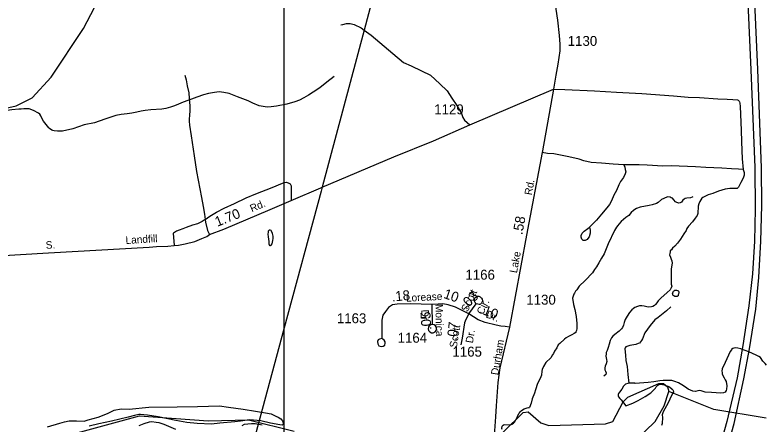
# Model space of a CAD drawing. Extents: x 2206922 to 2357709, y 510027 to 673830.
# Drawn here: x 2275067 to 2284540, y 559014 to 564187 of the extents above; entities that cross this region are included whole.
import ezdxf

# ---------------------------------------------------------------- set-up
doc = ezdxf.new("R2010")
doc.units = 0
for name, color, linetype in [('Exist Hydrographic Creek Single Shore', 7, 'Continuous'), ('Exist Hydrographic Lake Shore', 7, 'Continuous'), ('Exist Hydrographic Misc Water Feature', 7, 'Continuous'), ('Exist Road Non-System Type 51', 7, 'Continuous'), ('Exist Road Primary US Divided Attributed', 7, 'Continuous'), ('Exist Road Secondary Mileage Hundredths English Label', 7, 'Continuous'), ('Exist Road Secondary Type 51 Attributed', 7, 'Continuous'), ('Exist Road Secondary Type 51 Label', 7, 'Continuous'), ('Exist Road Secondary Type 51 Number Label', 7, 'Continuous'), ('Exist Utilities Electrical Transmission Line', 7, 'Continuous'), ('Map Preparation Inset Cut Line', 7, 'Continuous')]:
    doc.layers.add(name, color=color, linetype=linetype)

msp = doc.modelspace()

# ---------------------------------------------------------------- linework, layer by layer
at = {"layer": 'Exist Hydrographic Creek Single Shore'}
for points in [[(2274077.6, 562813.3), (2275082.8, 563038.9), (2275281.7, 563143.2), (2275520.8, 563404), (2275931.7, 564015.5), (2276209.8, 564551), (2276396.8, 565111.4), (2276439.6, 565845.1), (2276613.7, 566727.1), (2276810.8, 567103.6), (2276880.7, 567587.5), (2276937.7, 567720.8), (2276928.7, 567865.3), (2276708.7, 568178), (2276682.8, 568319.6), (2276804.6, 568579.4), (2277004.8, 569513.4)], [(2284539.8, 559099.4), (2283880.8, 559207.9), (2283312.8, 559435.8)], [(2275248.7, 558752.5), (2276635.7, 559131.2), (2277502.8, 559064.5), (2278010.7, 559077.1), (2278586.7, 558934.3)]]:
    msp.add_lwpolyline(points, dxfattribs=at)
at = {"layer": 'Exist Hydrographic Lake Shore'}
for points in [[(2281329.7, 558551), (2281226.8, 558926.9), (2281474.9, 559171.2), (2281540.9, 559179.7), (2281700.9, 559038.8), (2281800.7, 559007.2), (2282516.8, 559028.8), (2282607.8, 559056.5), (2282738.8, 559306.4), (2282796.9, 559364.2), (2283186.9, 559536.7), (2283244.9, 559535.6), (2283295.8, 559495.2), (2283312.8, 559435.8)], [(2282679.8, 558530.3), (2282770.8, 558590.7), (2282884.8, 558808.2), (2283140.9, 559058.8), (2283255.8, 559253.3), (2283312.8, 559435.8)]]:
    msp.add_lwpolyline(points, dxfattribs=at)
at = {"layer": 'Exist Hydrographic Misc Water Feature'}
for points in [[(2279093, 563408.9), (2279001.6, 563340), (2278912.6, 563269.5), (2278826.8, 563212.6), (2278767.6, 563175.7), (2278709.8, 563141.5), (2278654, 563113), (2278594.5, 563090.3), (2278494.9, 563061.5), (2278365.3, 563038.1), (2278297.2, 563027.6), (2278247.2, 563023), (2278196.7, 563032.6), (2278146.9, 563042.1), (2278066.7, 563073.3), (2278008.3, 563102.8), (2277873.8, 563155.5), (2277769.6, 563198.4), (2277699.7, 563209.7), (2277643.5, 563219.4), (2277583.8, 563210.9), (2277507.7, 563198.1), (2277443.8, 563181.3), (2277360.5, 563150.5), (2277294.7, 563123.9), (2277187.3, 563085), (2277097.6, 563050.2), (2277063.8, 563035.8), (2277029.8, 563023.5), (2276969.7, 563007), (2276920.3, 563000.7), (2276780.2, 562989.4), (2276708.7, 562980.6), (2276656.6, 562972.3), (2276602.6, 562959.7), (2276540.7, 562947.2), (2276480.8, 562940.4), (2276407.2, 562931.6), (2276339.2, 562919.1), (2276275.6, 562896.7), (2276199.5, 562872), (2276068.3, 562826.5), (2275940.5, 562801.6), (2275794.9, 562752.1), (2275665.6, 562722.9), (2275601.4, 562720.5), (2275561.6, 562726.1), (2275543.6, 562730), (2275529.2, 562735.4), (2275503.2, 562755.5), (2275491.3, 562763), (2275458.5, 562806.9), (2275428.1, 562846.7), (2275403.9, 562884.5), (2275393.7, 562914.4), (2275379.3, 562934), (2275361.7, 562950), (2275301.4, 562983.5), (2275245, 563002.9), (2275179, 563004.3), (2275143.1, 563000)], [(2275143.1, 563000), (2275112.9, 562997.7), (2275027.2, 562990.7), (2274855.4, 562967.1), (2274725.6, 562953.8), (2274614.3, 562930.9), (2274492.3, 562909.9), (2274294.8, 562876), (2274241.1, 562859.4), (2274200.7, 562847.2), (2274131.2, 562822.4), (2274005.7, 562763.4), (2273942.5, 562732.8), (2273898.4, 562716.3), (2273834.7, 562693.5), (2273685, 562656.5), (2273627.3, 562639.6), (2273543.9, 562603.1), (2273485.9, 562576.5), (2273339.2, 562487.1), (2273257.4, 562432.5), (2273243.5, 562428.1)], [(2283617.1, 561894.5), (2283607, 561890.3), (2283586.9, 561882), (2283541, 561877.5), (2283521.1, 561869.6), (2283509, 561861.3), (2283491.4, 561849.3), (2283473.5, 561826.9), (2283455.7, 561818.6), (2283439.7, 561814.5), (2283429.7, 561818.5), (2283413.9, 561820.5), (2283399.3, 561830.4), (2283377.2, 561856), (2283358.9, 561873.7), (2283343.3, 561881.8), (2283329, 561887.6), (2283303.3, 561891.5), (2283287.1, 561889), (2283223.4, 561860.5), (2283179.9, 561822), (2283158, 561810), (2283105.9, 561793.4), (2283064.2, 561783.1), (2282952.5, 561760.2), (2282904.5, 561743.5), (2282884.6, 561733.5), (2282869, 561721.3), (2282837.1, 561693.2), (2282809.8, 561658.8), (2282797.5, 561646.9), (2282769.8, 561630.4), (2282714, 561582), (2282684.5, 561547.9), (2282671, 561529.7), (2282653.1, 561509.2), (2282629.5, 561467), (2282549.2, 561298.7), (2282498.3, 561172.1), (2282466.7, 561120.1), (2282433.1, 561061.5), (2282403.6, 561011.2), (2282377.9, 560975.3), (2282350.5, 560934.8), (2282259.6, 560838.2), (2282182.5, 560763.4), (2282154.6, 560721), (2282136.8, 560701), (2282122.9, 560678.7), (2282115.3, 560662.9), (2282099.9, 560614.9), (2282110.6, 560535), (2282129.2, 560471), (2282144, 560381.1), (2282154.8, 560293.5), (2282153.4, 560231.3), (2282149.5, 560205.5), (2282141.9, 560187.2), (2282141.7, 560179.1), (2282121.8, 560169.2), (2282091.9, 560153), (2282048.4, 560128.3), (2282018.5, 560112.2), (2281998.8, 560096.1), (2281941.2, 560041.5), (2281919, 560023.3), (2281899.8, 559989.3), (2281872.1, 559944.8), (2281858.3, 559916.9), (2281846.7, 559896.8), (2281825.3, 559860.6), (2281761.6, 559800.1), (2281731.8, 559751.8), (2281718.3, 559715.8), (2281712.5, 559691.5), (2281709.3, 559643.7), (2281691.6, 559601.4), (2281656.4, 559535.3), (2281632.6, 559457), (2281621.5, 559414.9), (2281590.1, 559342.5), (2281576.6, 559290.7), (2281556.9, 559234.4)], [(2278322.2, 561396.5), (2278316.1, 561430.7), (2278303.8, 561458.5), (2278295.8, 561466.6), (2278285.7, 561470.1), (2278279.8, 561470.2), (2278271.6, 561472.3), (2278267.7, 561466.4), (2278259.9, 561457.8), (2278258.2, 561447.9), (2278256, 561421.9), (2278258.4, 561388.3), (2278267.1, 561330.2), (2278267.1, 561320.1), (2278267.3, 561298.1), (2278273.6, 561288.2), (2278273.4, 561284.2), (2278279.6, 561280.5), (2278285.3, 561276.4), (2278289.4, 561278.6), (2278297.4, 561280.6), (2278309.5, 561298.7), (2278317.1, 561342.5), (2278324.7, 561364.9), (2278322.2, 561380.7), (2278322.2, 561396.5)], [(2283430.7, 560645.2), (2283420.6, 560633.3), (2283407.1, 560632.9), (2283389.1, 560636.8), (2283376.7, 560644.8), (2283368.5, 560646.8), (2283364.7, 560654.7), (2283362.8, 560668.4), (2283362.4, 560674.5), (2283370.2, 560692.8), (2283374.1, 560702.8), (2283381.9, 560706.8), (2283390.1, 560714.9), (2283410.2, 560713.1), (2283422.1, 560710.9), (2283432.1, 560709.4), (2283434, 560703.4), (2283438.3, 560693.5), (2283442.2, 560683.5), (2283434.6, 560663.2), (2283432.3, 560655), (2283430.7, 560645.2)], [(2283338.2, 560502.6), (2283286.7, 560453.9), (2283179.5, 560369.2), (2283137.7, 560342.6), (2283080, 560270.2), (2283013.2, 560177.6), (2282981.8, 560101.3), (2282970.1, 560079.1), (2282956.6, 560061.3), (2282942.7, 560047.1), (2282926.7, 560040.6), (2282897.1, 560028.5), (2282823.1, 560015.7), (2282785.4, 560005.5), (2282771, 559999.2), (2282765.3, 559987.5), (2282759.5, 559975.4), (2282766.1, 559893.3), (2282770.6, 559825.3), (2282789.5, 559749.8), (2282798.3, 559652), (2282809.4, 559540)], [(2284544.5, 559770.1), (2284528.1, 559790), (2284501.7, 559820), (2284471.1, 559863.5), (2284451.2, 559879.5), (2284417.4, 559895.1), (2284324.7, 559936.3), (2284277.1, 559951.6), (2284230.8, 559969.1), (2284220.3, 559973.1), (2284184.4, 559984.6), (2284154.5, 559986.2), (2284134.6, 559984.4), (2284122.5, 559980.1), (2284106.5, 559967.9), (2284102.8, 559964), (2284088.9, 559941.8), (2284024.1, 559803.1), (2283987.2, 559721.1), (2283983.3, 559694.9), (2283985.8, 559677.1), (2283987.6, 559652.9), (2284010.4, 559607.3), (2284026.4, 559583.4), (2284036.6, 559563.6), (2284047.3, 559507.7), (2284043.2, 559465.7), (2284037.6, 559449.5), (2284024.1, 559429.7), (2284003.6, 559419.4), (2283970.2, 559415), (2283851.9, 559421.9), (2283774.1, 559429.2), (2283721.9, 559444.8), (2283701.6, 559448.6), (2283679.6, 559444.2), (2283651.9, 559435.9), (2283615.8, 559441.7), (2283559.9, 559467.1), (2283523.8, 559492.9), (2283477.6, 559522.1), (2283435.2, 559543.9), (2283391.1, 559561.5), (2283376.7, 559567.3), (2283350.9, 559573.2), (2283283, 559576.6), (2283241, 559574), (2283201, 559571.5), (2283124.9, 559557), (2283053.4, 559548.3), (2282887.5, 559538.8), (2282883.4, 559540.6), (2282873.1, 559542.6), (2282827.6, 559542.2), (2282809.4, 559540)], [(2282809.4, 559540), (2282795.4, 559538.1), (2282767.3, 559527.7), (2282741.9, 559505.2), (2282720.4, 559467.1), (2282692.3, 559429.1), (2282680.8, 559413), (2282676.9, 559400.6), (2282674.9, 559380.6), (2282679.4, 559368.7), (2282695.2, 559347.2), (2282713.4, 559329), (2282770.2, 559255.6)], [(2282770.2, 559255.6), (2282859.6, 559290.8), (2282925.4, 559321), (2283014.8, 559372), (2283088.2, 559420.6), (2283144, 559479.1), (2283153.7, 559493.5), (2283167.8, 559507.2), (2283177.4, 559517.4), (2283191.6, 559527.5), (2283197.5, 559527.4), (2283213.1, 559529.9), (2283255.4, 559520.3), (2283323.8, 559495), (2283355.8, 559467.1), (2283366.1, 559457.4), (2283370.2, 559449.5), (2283372, 559427.3), (2283358.5, 559409.1), (2283327.1, 559340.8), (2283303.8, 559294.9), (2283242.6, 559180.4), (2283229.1, 559140.2)], [(2275474.5, 558989), (2275632.5, 559036.6), (2275690, 559055.1), (2275751.7, 559067.7), (2275841.5, 559066.7), (2275939.7, 559061.6), (2275987.5, 559080), (2276115, 559111.1), (2276232.9, 559160.2), (2276318.2, 559198.8), (2276407.8, 559215.7), (2276505.9, 559214.8), (2276755.6, 559239.2), (2277111.6, 559242.3), (2277369.5, 559244.9), (2277646.8, 559253.7), (2277758.9, 559240.5), (2277945.5, 559214.4), (2278099.3, 559186), (2278175.6, 559174.5), (2278227.5, 559167.1), (2278297.8, 559155.7), (2278357.7, 559124.3), (2278386, 559110.3), (2278418, 559090.9), (2278442.4, 559067), (2278448.5, 559039.3), (2278448.9, 559019.3), (2278434.8, 559010.9)], [(2281212, 558957.1), (2281209.6, 558971.2), (2281213.7, 558997.4), (2281219.4, 559009.1), (2281223.5, 559013.3), (2281235.4, 559019.2), (2281311.1, 559016), (2281323.4, 559018.2), (2281335, 559024.5), (2281355.1, 559036.5), (2281372.8, 559052.5), (2281406.4, 559118.8), (2281423.8, 559157.1), (2281429.8, 559167.2), (2281441.3, 559183.3), (2281449.5, 559191.4), (2281467.1, 559203.3), (2281491.3, 559215.9), (2281526.8, 559230), (2281545, 559234.2), (2281556.9, 559234.4)], [(2278434.8, 559010.9), (2278406.9, 559016.8), (2278288.8, 559035.8), (2278166.4, 559066.4), (2278076.6, 559075.4), (2278024.5, 559079.2), (2277910.7, 559063.9), (2277840.8, 559053.4), (2277649.2, 559035.6), (2277543.2, 559024.8), (2277363.2, 559030.9), (2277235.2, 559045.7), (2277096.8, 559070.6), (2276874.5, 559116.2), (2276736.3, 559139.1), (2276648.8, 559146.2), (2276628.5, 559144), (2276574.8, 559135.5), (2276493.2, 559112.5), (2276285.4, 559062.7), (2276124.1, 559027.4), (2276000.2, 558998.2)], [(2283229.1, 559140.2), (2283233.6, 559106.3), (2283230.1, 559034.3), (2283222.5, 559006.2)], [(2277096.2, 558956.3), (2276949.8, 559018.9), (2276885.2, 559042.5), (2276849.3, 559044.2), (2276791.5, 559053.3), (2276759.3, 559047.2), (2276689.6, 559026.5), (2276629.7, 559003.9)], [(2278185.2, 559012.8), (2278095, 559027.7), (2278048.5, 559029.4), (2277957, 559020.5), (2277929.1, 559004.4)]]:
    msp.add_lwpolyline(points, dxfattribs=at)
at = {"layer": 'Exist Road Non-System Type 51'}
for points in [[(2279174.9, 564061.3), (2279202.8, 564065.5), (2279246.8, 564078), (2279292.7, 564080.5), (2279342.8, 564066.9), (2279433.1, 564023.8), (2279469.1, 563997.4)], [(2279469.1, 563997.4), (2279559.9, 563930.9), (2279834, 563701.7), (2279965.4, 563587.5), (2280065.8, 563543.9), (2280195.8, 563482.5), (2280309.4, 563428.9), (2280425, 563316.4), (2280519.3, 563230.6), (2280578.9, 563139), (2280637.8, 563043.7), (2280697.1, 562942.4), (2280716.4, 562893.1), (2280735.6, 562860.9), (2280802, 562800.9)], [(2277207.6, 563426), (2277223.6, 563367.7), (2277239.6, 563292.2), (2277257.9, 563203), (2277262.5, 563132.1), (2277273.9, 563040.6), (2277273.9, 562983.4), (2277269.4, 562919.3), (2277264.8, 562878.1), (2277264.8, 562848.4), (2277269.4, 562795.8), (2277287.6, 562663.1), (2277326.5, 562409.1), (2277354, 562210.1), (2277420.3, 561885.3), (2277440.8, 561768.6), (2277456.8, 561674.8), (2277466.2, 561604.6)], [(2281858.1, 563249.9), (2282004, 563245.3), (2282376.9, 563230.5), (2282655.1, 563212.7), (2282974.7, 563194.9), (2283374.2, 563168.3), (2283557.7, 563150.5), (2283699.7, 563147.5), (2283930.6, 563129.8), (2284051.9, 563126.8), (2284120, 563120.9), (2284179.2, 563115), (2284190.6, 563110.2), (2284198.7, 563104.8), (2284203.3, 563099), (2284206.5, 563089.7), (2284208.6, 563072.5), (2284212.1, 563033), (2284226.5, 562733), (2284232.5, 562584.9), (2284238.4, 562371.7), (2284250.2, 562238.5)], [(2282746.8, 562294.7), (2282613.6, 562306.6), (2282462.7, 562318.4), (2282335.4, 562327.3), (2282243.7, 562345.1), (2282184.5, 562365.8), (2282090.2, 562387.8), (2282030.6, 562400.1), (2281949.1, 562419.4), (2281861.4, 562434.3), (2281785, 562439.8), (2281716.7, 562451.3)], [(2282746.8, 562294.7), (2282758.6, 562265.1), (2282764.6, 562235.5), (2282770.5, 562205.9), (2282764.6, 562182.2), (2282740.9, 562134.8), (2282702.4, 562084.5), (2282684.6, 562043), (2282652.1, 561972), (2282619.5, 561912.7), (2282589.9, 561841.7), (2282566.3, 561794.3), (2282533.7, 561752.8), (2282462.7, 561672.9), (2282403.5, 561598.9), (2282326.6, 561521.9), (2282311.8, 561510)], [(2284250.2, 562238.5), (2284265, 562200), (2284265, 562164.4), (2284253.2, 562128.9), (2284220.6, 562072.6), (2284202.9, 562031.2), (2284191, 562013.4), (2284176.2, 561998.6), (2284164.4, 561995.7), (2284134.8, 561998.6), (2284084.5, 561998.6), (2284025.3, 561989.7), (2283939.5, 561963.1), (2283868.4, 561936.4), (2283809.2, 561915.7), (2283767.8, 561897.9), (2283744.1, 561886.1), (2283729.3, 561874.2), (2283717.5, 561856.5), (2283705.7, 561832.8), (2283690.9, 561803.2), (2283684.9, 561776.5), (2283684.9, 561744), (2283682, 561711.4), (2283682, 561681.8), (2283673.1, 561658.1), (2283646.5, 561622.5), (2283611, 561575.2), (2283563.6, 561521.9), (2283542.9, 561492.3), (2283534, 561468.6), (2283504.4, 561427.1), (2283460, 561359), (2283424.5, 561308.7), (2283389, 561270.2), (2283359.4, 561246.5), (2283347.6, 561225.8), (2283332.8, 561210.9), (2283329.8, 561199.1), (2283326.9, 561178.4), (2283323.9, 561160.6), (2283335.7, 561131), (2283344.6, 561104.3), (2283350.5, 561083.6), (2283356.4, 561054), (2283341.7, 560985.9), (2283341.7, 560926.7), (2283341.7, 560837.8), (2283344.6, 560790.5), (2283350.5, 560763.8), (2283344.6, 560743.1), (2283329.8, 560719.4), (2283291.3, 560683.9), (2283214.4, 560615.8), (2283178.9, 560580.2), (2283161.1, 560556.5), (2283146.3, 560535.8), (2283131.5, 560521), (2283113.8, 560509.2), (2283096, 560503.2), (2283063.5, 560500.3), (2283036.8, 560506.2), (2283004.3, 560512.1), (2282971.7, 560518), (2282945.1, 560518), (2282918.4, 560509.2), (2282885.9, 560494.3), (2282868.1, 560485.5), (2282847.4, 560464.7), (2282817.8, 560435.1), (2282788.2, 560384.8), (2282761.6, 560343.3), (2282749.8, 560307.8), (2282740.9, 560275.2), (2282729, 560245.6), (2282717.2, 560224.9), (2282687.6, 560198.2), (2282631.4, 560153.8), (2282607.7, 560133.1), (2282589.9, 560112.4), (2282575.1, 560079.8), (2282563.3, 560032.4), (2282548.5, 559990.9), (2282536.7, 559952.5), (2282524.8, 559928.8), (2282521.9, 559911), (2282518.9, 559881.4), (2282527.8, 559839.9), (2282530.8, 559813.3), (2282524.8, 559786.6), (2282513, 559757), (2282507.1, 559733.3), (2282507.1, 559709.6), (2282516, 559694.8), (2282524.8, 559669.7), (2282518.9, 559648.9), (2282495.2, 559631.2)], [(2284250.2, 562238.5), (2284194, 562241.4), (2284105.2, 562244.4), (2283983.9, 562253.3), (2283782.6, 562262.2), (2283649.4, 562271), (2283344.6, 562282.9), (2283238.1, 562279.9), (2283039.8, 562291.8), (2282939.2, 562297.7), (2282820.8, 562297.7), (2282746.8, 562294.7)], [(2277466.2, 561604.6), (2277523.1, 561647.3), (2277607.7, 561700), (2277703.8, 561750.3), (2277836.4, 561809.8), (2277982.7, 561878.4), (2278106.2, 561928.7), (2278309.7, 562011.1), (2278442.3, 562066), (2278461.6, 562073.7)], [(2278461.6, 562073.7), (2278465.1, 562075.1), (2278492.6, 562077.4), (2278520, 562066), (2278536, 562056.8), (2278549.7, 562031.7), (2278549.7, 561992.8), (2278552, 561933.3), (2278549.7, 561880.7), (2278551.2, 561846.3)], [(2277466.2, 561604.6), (2277428.2, 561583.2), (2277367.9, 561553), (2277304.1, 561534), (2277227.4, 561504.7), (2277181.7, 561488.3), (2277136, 561472.8), (2277103.3, 561458.2), (2277076.6, 561443.5), (2277061.9, 561434.9), (2277066.2, 561378.8), (2277069.7, 561333.1), (2277076.1, 561277.5)], [(2277466.2, 561604.6), (2277470.6, 561571.8), (2277493.4, 561466.6), (2277520.8, 561419.1)], [(2282311.8, 561510), (2282323.6, 561471.5), (2282320.6, 561433), (2282308.8, 561388.6), (2282294, 561367.9), (2282282.2, 561353.1), (2282258.5, 561341.2), (2282234.8, 561341.2), (2282217, 561359), (2282208.2, 561382.7), (2282208.2, 561403.4), (2282220, 561433), (2282246.6, 561459.7), (2282291, 561492.3), (2282311.8, 561510)], [(2280885.1, 560541.2), (2280869.1, 560559.1), (2280860.8, 560577.1), (2280858.7, 560592.9), (2280866.4, 560617.2), (2280884.3, 560629.2), (2280902.2, 560637.4), (2280918.3, 560639.5), (2280934.3, 560631.8), (2280950.3, 560613.9), (2280958.4, 560599.9), (2280962.6, 560580), (2280960.8, 560568.1), (2280953.1, 560551.8), (2280937, 560539.8), (2280921.1, 560533.7), (2280903.2, 560537.4), (2280885.1, 560541.2)], [(2280327.9, 560282.2), (2280312, 560278.1), (2280296, 560269.8), (2280282.1, 560253.7), (2280278.4, 560227.8), (2280284.5, 560205.9), (2280300.8, 560188), (2280318.8, 560178.2), (2280340.8, 560178.4), (2280364.6, 560190.7), (2280378.5, 560204.8), (2280382.4, 560220.7), (2280382.2, 560232.7), (2280378.1, 560252.6), (2280369.9, 560266.5), (2280353.8, 560278.5), (2280327.9, 560282.2)], [(2279691.9, 560104.3), (2279666, 560098), (2279648, 560087.8), (2279638.2, 560067.8), (2279642.6, 560035.9), (2279654.9, 560012.1), (2279684.9, 560004.3), (2279712.7, 560006.5), (2279730.6, 560018.8), (2279736.4, 560046.8), (2279734.3, 560064.7), (2279722.1, 560082.5), (2279708, 560098.4), (2279691.9, 560104.3)]]:
    msp.add_lwpolyline(points, dxfattribs=at)
at = {"layer": 'Exist Road Primary US Divided Attributed'}
for points in [[(2284548.2, 567284.9), (2284478.2, 567045.3), (2284416.3, 566789.5), (2284365.2, 566533.7), (2284322.1, 566259.1), (2284289.8, 565936), (2284268.3, 565564.5), (2284273.7, 565214.4), (2284311.4, 564342.1), (2284349, 563496.7), (2284397.5, 562263.5), (2284402.9, 561738.5), (2284394.8, 561334.7), (2284367.9, 560920), (2284324.8, 560516.2), (2284249.5, 560018.1), (2284176.8, 559608.8), (2284047.7, 559056.9), (2283878.1, 558456.5)], [(2283964.3, 558416.1), (2284136.5, 559032.6), (2284260.2, 559595.3), (2284330.2, 559975), (2284410.9, 560475.8), (2284451.3, 560874.2), (2284475.5, 561334.7), (2284489, 561784.3), (2284483.6, 562258.2), (2284435.2, 563499.4), (2284397.5, 564344.8), (2284365.2, 565206.4), (2284354.4, 565561.8), (2284370.6, 565952.2), (2284397.5, 566242.9), (2284443.2, 566531), (2284491.7, 566784.1), (2284556.2, 567048)]]:
    msp.add_lwpolyline(points, dxfattribs=at)
at = {"layer": 'Exist Road Secondary Type 51 Attributed'}
for p, q in [((2280323.6, 560534), (2280327.9, 560282.2)), ((2280791.3, 560414.4), (2280885.1, 560541.2))]:
    msp.add_line(p, q, dxfattribs=at)
for points in [[(2281713, 565423.5), (2281908.8, 564120.9), (2281931.7, 563929.1), (2281939.6, 563819.6), (2281937.6, 563736.7), (2281914, 563566.9), (2281890.3, 563427.7), (2281858.1, 563249.9)], [(2272944.9, 561034.5), (2275487.3, 561185.7), (2276759.4, 561258.1), (2276851.2, 561265.9), (2276996, 561271), (2277076.1, 561277.5), (2277127.8, 561282.7), (2277213.2, 561298.2), (2277334.7, 561330.5), (2277425.2, 561365.5), (2277485.9, 561392.6), (2277520.8, 561419.1), (2277699.2, 561482.6), (2278284.5, 561732), (2278461.6, 561807.9), (2278551.2, 561846.3), (2278924.7, 562006.5), (2278939.4, 562012.7), (2279844.2, 562396.6), (2280346.1, 562597.1), (2280802, 562800.9), (2281858.1, 563249.9)], [(2281858.1, 563249.9), (2281721, 562474.1), (2281716.7, 562451.3), (2281519.6, 561408.8), (2281305.4, 560248.3)], [(2280323.6, 560534), (2280054.5, 560540.8), (2279887.4, 560536.5), (2279827.4, 560528), (2279778.6, 560494.7), (2279740.6, 560446.6), (2279707.1, 560398.3), (2279695.7, 560338.2), (2279691.9, 560104.3)], [(2280791.3, 560414.4), (2280623.7, 560498.9), (2280531.4, 560530), (2280465.3, 560541.3), (2280403.4, 560538.8), (2280323.6, 560534)], [(2280791.3, 560414.4), (2280754.9, 560345.8), (2280735.6, 560302.9), (2280709.2, 560109.9), (2280692.1, 560025.7)], [(2281305.4, 560248.3), (2281247.6, 560254.7), (2281196.2, 560261.1), (2281136.2, 560271.8), (2280999.1, 560307.2), (2280907, 560339.3), (2280791.3, 560414.4)], [(2281305.4, 560248.3), (2281183.3, 559736), (2281157.6, 559551.7), (2281137.2, 559253.4), (2281127.1, 559118.3), (2281116.9, 558940.9), (2281119.1, 558808), (2281127.6, 558700.8), (2281142.6, 558604.4), (2281186.2, 558482.9)]]:
    msp.add_lwpolyline(points, dxfattribs=at)
at = {"layer": 'Exist Utilities Electrical Transmission Line'}
for p, q in [((2279855.5, 565445.1), (2279469.1, 563997.4)), ((2279469.1, 563997.4), (2278939.4, 562012.7))]:
    msp.add_line(p, q, dxfattribs=at)
for points in [[(2278939.4, 562012.7), (2278926.9, 561966.1), (2278461.6, 560237.7)], [(2278461.6, 560237.7), (2277317.9, 555990.3), (2277313.3, 555972.9)]]:
    msp.add_lwpolyline(points, dxfattribs=at)
at = {"layer": 'Map Preparation Inset Cut Line'}
for p, q in [((2278461.6, 562073.7), (2278461.6, 567057.4)), ((2278461.6, 561807.9), (2278461.6, 562073.7)), ((2278461.6, 560237.7), (2278461.6, 561807.9)), ((2278461.6, 555458.5), (2278461.6, 560237.7))]:
    msp.add_line(p, q, dxfattribs=at)

# ---------------------------------------------------------------- texts
at = {"layer": 'Exist Road Secondary Mileage Hundredths English Label'}
for s, rotation, p in [('1.70', 21.7757, (2277618.3, 561513.7)), ('.58', 79.49451, (2281465.4, 561408.2)), ('.18', 5.5182, (2279823.3, 560570.4)), ('.10', 341.37951, (2280419, 560633.2)), ('.03', 44.1174, (2280756.3, 560463.2)), ('.10', 338.50338, (2280915.5, 560429.8)), ('.05', 93.88104, (2280320.6, 560215.9)), ('.07', 83.40681, (2280637.1, 560075.5))]:
    msp.add_text(s, height=125, rotation=rotation, dxfattribs=at).set_placement(p)
at = {"layer": 'Exist Road Secondary Type 51 Label'}
for s, rotation, p in [('Rd.', 79.49451, (2281584.1, 561908.6)), ('Rd.', 23.11793, (2278054.4, 561696.8)), ('Landfill', 3.46793, (2276464, 561297)), ('S.', 3.46793, (2275456.7, 561236)), ('Lake', 79.49451, (2281397.7, 560925.2)), ('Scott', 64.62195, (2280775.1, 560432.9)), ('Lorease', 3.05368, (2280000.8, 560568.2)), ('Monica', 270.97863, (2280370.3, 560539.8)), ('Cir.', 64.62195, (2280970.5, 560396.9)), ('Dr.', 270.97863, (2280192, 560468.3)), ('Dr.', 338.50338, (2280997.5, 560374.7)), ('Scott', 80.88238, (2280639, 559983)), ('Dr.', 80.88238, (2280842.1, 560041.1)), ('Durham', 80.36069, (2281161.8, 559637.3))]:
    msp.add_text(s, height=95, rotation=rotation, dxfattribs=at).set_placement(p)
at = {"layer": 'Exist Road Secondary Type 51 Number Label'}
for s, p in [('1130', (2282038.7, 563797.2)), ('1129', (2280354.7, 562934.6)), ('1166', (2280748.3, 560847.5)), ('1130', (2281516.3, 560531.9)), ('1163', (2279126.5, 560297.9)), ('1164', (2279893.4, 560051.7)), ('1165', (2280584.5, 559876.6))]:
    msp.add_text(s, height=125, dxfattribs=at).set_placement(p)

doc.saveas('drawing.dxf')
